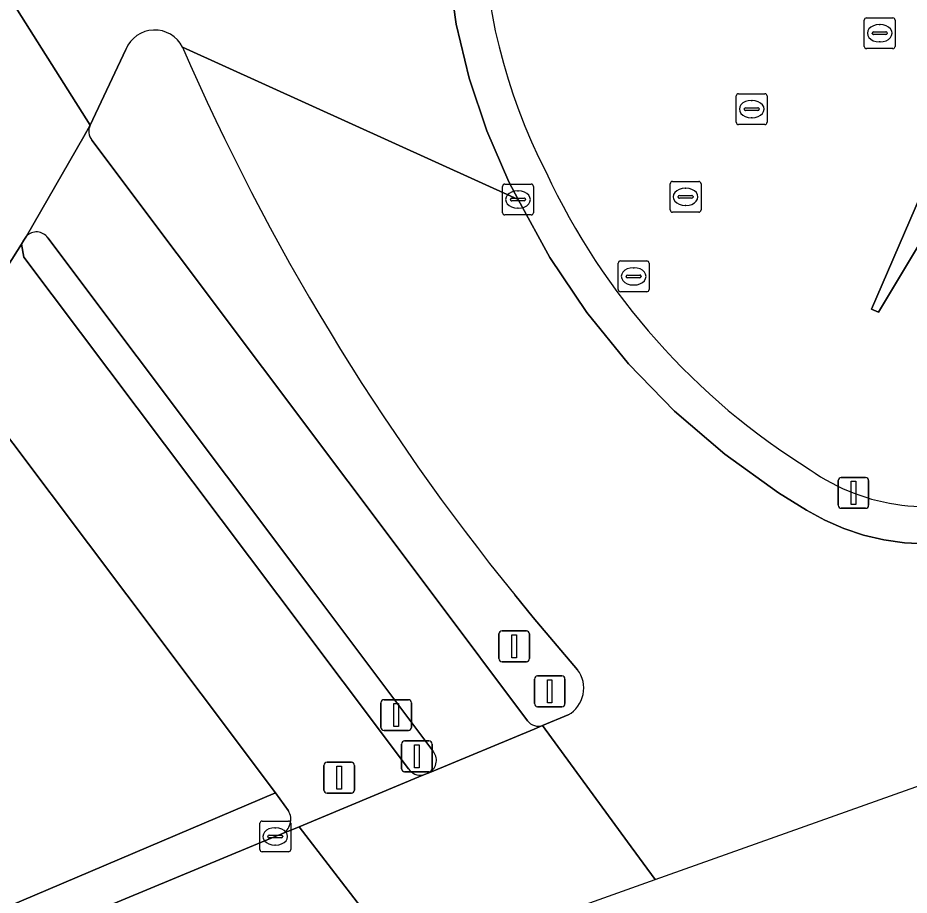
# Model space of a CAD drawing. Extents: x 159279 to 160377, y 384531 to 385888.
# Drawn here: x 160331.6 to 160360.53, y 384740.26 to 384768.73 of the extents above; entities that cross this region are included whole.
import ezdxf

# ---------------------------------------------------------------- set-up
doc = ezdxf.new("R2010")
doc.units = 0
for name, color, linetype in [('IMGEO_Berm_groen', 7, 'Continuous'), ('IMGEO_Berm_open', 7, 'Continuous'), ('IMGEO_Drukknoppaal', 7, 'Continuous'), ('IMGEO_Fietspad_open', 7, 'Continuous'), ('IMGEO_Kolk', 7, 'Continuous'), ('IMGEO_Lichtmast', 7, 'Continuous'), ('IMGEO_Rijbaan_regionaal_gesloten', 7, 'Continuous'), ('IMGEO_Rioolput', 7, 'Continuous'), ('IMGEO_Terreindeel_open', 7, 'Continuous'), ('IMGEO_Verkeerseiland_open', 7, 'Continuous'), ('IMGEO_Verkeersregelinstallatiepaal', 7, 'Continuous'), ('IMGEO_Voetpad_open', 7, 'Continuous')]:
    doc.layers.add(name, color=color, linetype=linetype)

msp = doc.modelspace()

# ---------------------------------------------------------------- linework, layer by layer
at = {"layer": 'IMGEO_Berm_groen'}
for points in [[(160374.184, 384757.758), (160368.333, 384773.858), (160359.535, 384759.178), (160359.305, 384759.276), (160365.497, 384773.592), (160350.876, 384779.412), (160350.96, 384779.667), (160366.476, 384775.835), (160367.212, 384776.944), (160366.184, 384779.773), (160359.114, 384790.928)], [(160335.135, 384750), (160330.188, 384756.579), (160326.511, 384750.683), (160326.074, 384750)], [(160319.231, 384740.503), (160311.893, 384731.647), (160339.968, 384743.573), (160335.135, 384750)]]:
    msp.add_lwpolyline(points, dxfattribs=at)
for centre, radius, start, end in [((160365.55, 384772.334), 18.885, 154.6438, 207.1532), ((160369.211, 384773.251), 22.577, 204.9846, 238.1991), ((160361.099, 384759.451), 6.585, 234.9083, 290.9657)]:
    msp.add_arc(centre, radius, start, end, dxfattribs=at)
at = {"layer": 'IMGEO_Berm_open'}
for points in [[(160331.881, 384761.646), (160331.796, 384761.511), (160331.717, 384761.386), (160331.799, 384760.957), (160340.041, 384750), (160344.283, 384744.36)], [(160345.071, 384744.941), (160341.274, 384750), (160332.575, 384761.589)], [(160344.75, 384744.152), (160344.968, 384744.243)]]:
    msp.add_lwpolyline(points, dxfattribs=at)
for centre, radius, start, end in [((160332.204, 384761.328), 0.453, 35.125, 135.4844), ((160344.729, 384744.635), 0.459, 301.4063, 41.8053), ((160344.68, 384744.622), 0.476, 213.4829, 278.5011)]:
    msp.add_arc(centre, radius, start, end, dxfattribs=at)
at = {"layer": 'IMGEO_Drukknoppaal'}
for p, q in [((160343.387, 384745.701), (160343.387, 384746.501)), ((160343.387, 384746.501), (160343.387, 384745.701)), ((160343.487, 384746.601), (160344.277, 384746.601)), ((160344.277, 384746.601), (160343.487, 384746.601)), ((160344.377, 384746.501), (160344.377, 384745.701)), ((160344.377, 384745.701), (160344.377, 384746.501)), ((160344.277, 384745.601), (160343.487, 384745.601)), ((160343.487, 384745.601), (160344.277, 384745.601))]:
    msp.add_line(p, q, dxfattribs=at)
msp.add_lwpolyline([(160343.807, 384746.476), (160343.957, 384746.476), (160343.957, 384745.726), (160343.807, 384745.726), (160343.807, 384746.476)], dxfattribs=at)
for centre, start, end in [((160343.487, 384746.501), 90, 180), ((160343.487, 384746.501), 90, 180), ((160344.277, 384746.501), 0, 90), ((160344.277, 384746.501), 360, 90), ((160343.487, 384745.701), 180, 270), ((160343.487, 384745.701), 180, 270), ((160344.277, 384745.701), 270, 0), ((160344.277, 384745.701), 270, 0)]:
    msp.add_arc(centre, 0.1, start, end, dxfattribs=at)
at = {"layer": 'IMGEO_Fietspad_open'}
for points in [[(160333.951, 384765.247), (160333.74, 384764.881), (160331.881, 384761.646)], [(160348.147, 384745.915), (160345.08, 384750), (160334.004, 384764.755)], [(160332.575, 384761.589), (160341.274, 384750), (160345.071, 384744.941)], [(160344.968, 384744.243), (160348.364, 384745.648), (160348.633, 384745.759)]]:
    msp.add_lwpolyline(points, dxfattribs=at)
for centre, radius, start, end in [((160334.371, 384765.043), 0.467, 154.1467, 218.1501), ((160332.204, 384761.328), 0.453, 35.125, 135.4844), ((160348.504, 384746.193), 0.453, 217.9084, 286.4996), ((160344.729, 384744.635), 0.459, 301.4063, 41.8053)]:
    msp.add_arc(centre, radius, start, end, dxfattribs=at)
at = {"layer": 'IMGEO_Kolk'}
for p, q in [((160347.334, 384762.405), (160347.334, 384763.257)), ((160347.409, 384763.331), (160348.261, 384763.331)), ((160348.335, 384763.257), (160348.335, 384762.405)), ((160347.822, 384763.111), (160347.847, 384763.111)), ((160347.593, 384762.825), (160347.593, 384762.837)), ((160348.031, 384762.788), (160347.633, 384762.788)), ((160347.636, 384762.874), (160348.034, 384762.874)), ((160348.077, 384762.837), (160348.077, 384762.825)), ((160347.845, 384762.551), (160347.82, 384762.551)), ((160348.261, 384762.331), (160347.409, 384762.331)), ((160339.457, 384741.737), (160339.457, 384742.589)), ((160339.532, 384742.663), (160340.384, 384742.663)), ((160339.945, 384742.443), (160339.97, 384742.443)), ((160340.458, 384742.589), (160340.458, 384741.737)), ((160339.716, 384742.157), (160339.716, 384742.169)), ((160340.154, 384742.12), (160339.756, 384742.12)), ((160339.759, 384742.206), (160340.157, 384742.206)), ((160340.2, 384742.169), (160340.2, 384742.157)), ((160339.968, 384741.883), (160339.943, 384741.883)), ((160340.384, 384741.663), (160339.532, 384741.663))]:
    msp.add_line(p, q, dxfattribs=at)
for points in [[(160347.334, 384762.405), (160347.334, 384763.257)], [(160347.409, 384763.331), (160348.261, 384763.331)], [(160348.335, 384763.257), (160348.335, 384762.405)], [(160348.261, 384762.331), (160347.409, 384762.331)], [(160339.457, 384741.737), (160339.457, 384742.589)], [(160339.532, 384742.663), (160340.384, 384742.663)], [(160340.458, 384742.589), (160340.458, 384741.737)], [(160340.384, 384741.663), (160339.532, 384741.663)]]:
    msp.add_lwpolyline(points, dxfattribs=at)
for centre, radius, start, end in [((160347.411, 384763.255), 0.0765, 91.552, 178.448), ((160347.411, 384763.255), 0.0765, 91.552, 178.448), ((160348.259, 384763.255), 0.0765, 1.552, 88.448), ((160348.259, 384763.255), 0.0765, 1.552, 88.448), ((160347.633, 384762.834), 0.0403, 85.8775, 175.7526), ((160347.63, 384762.824), 0.0366, 178.938, 274.7102), ((160348.034, 384762.831), 0.043, 264.8664, 352.4533), ((160348.038, 384762.836), 0.0386, 1.7309, 96.639), ((160347.411, 384762.407), 0.0765, 181.552, 268.448), ((160347.411, 384762.407), 0.0765, 181.552, 268.448), ((160348.259, 384762.407), 0.0765, 271.552, 358.448), ((160348.259, 384762.407), 0.0765, 271.552, 358.448), ((160339.534, 384742.587), 0.0765, 91.552, 178.448), ((160339.534, 384742.587), 0.0765, 91.552, 178.448), ((160340.382, 384742.587), 0.0765, 1.552, 88.448), ((160340.382, 384742.587), 0.0765, 1.552, 88.448), ((160339.756, 384742.166), 0.0403, 85.8775, 175.7526), ((160339.753, 384742.156), 0.0366, 178.938, 274.7102), ((160340.157, 384742.163), 0.043, 264.8664, 352.4533), ((160340.161, 384742.168), 0.0386, 1.7309, 96.639), ((160339.534, 384741.739), 0.0765, 181.552, 268.448), ((160339.534, 384741.739), 0.0765, 181.552, 268.448), ((160340.382, 384741.739), 0.0765, 271.552, 358.448), ((160340.382, 384741.739), 0.0765, 271.552, 358.448)]:
    msp.add_arc(centre, radius, start, end, dxfattribs=at)
for centre, major_axis, ratio, start_param, end_param in [((160347.821, 384762.831), (-0.387, 0.002), 0.722429, 4.712389, 7.853982), ((160347.846, 384762.831), (-0.39, 0.002), 0.717154, 1.570796, 4.712389), ((160339.944, 384742.163), (-0.387, 0.002), 0.722429, 4.712389, 7.853982), ((160339.969, 384742.163), (-0.39, 0.002), 0.717154, 1.570796, 4.712389)]:
    msp.add_ellipse(centre, major_axis=major_axis, ratio=ratio, start_param=start_param, end_param=end_param, dxfattribs=at)
at = {"layer": 'IMGEO_Lichtmast'}
for p, q in [((160347.317, 384748.834), (160348.107, 384748.834)), ((160348.107, 384748.834), (160347.317, 384748.834)), ((160347.217, 384747.934), (160347.217, 384748.734)), ((160347.217, 384748.734), (160347.217, 384747.934)), ((160348.207, 384748.734), (160348.207, 384747.934)), ((160348.207, 384747.934), (160348.207, 384748.734)), ((160348.107, 384747.834), (160347.317, 384747.834)), ((160347.317, 384747.834), (160348.107, 384747.834))]:
    msp.add_line(p, q, dxfattribs=at)
msp.add_lwpolyline([(160347.637, 384748.709), (160347.787, 384748.709), (160347.787, 384747.959), (160347.637, 384747.959), (160347.637, 384748.709)], dxfattribs=at)
for centre, start, end in [((160347.317, 384748.734), 90, 180), ((160347.317, 384748.734), 90, 180), ((160348.107, 384748.734), 0, 90), ((160348.107, 384748.734), 360, 90), ((160347.317, 384747.934), 180, 270), ((160347.317, 384747.934), 180, 270), ((160348.107, 384747.934), 270, 0), ((160348.107, 384747.934), 270, 0)]:
    msp.add_arc(centre, 0.1, start, end, dxfattribs=at)
at = {"layer": 'IMGEO_Rijbaan_regionaal_gesloten'}
for points in [[(160336.947, 384767.775), (160347.835, 384762.831), (160347.539, 384763.41), (160346.818, 384765.062), (160346.247, 384766.771), (160345.831, 384768.524), (160345.574, 384770.308), (160345.476, 384772.107), (160345.54, 384773.908), (160345.765, 384775.696), (160346.148, 384777.456), (160346.687, 384779.176), (160347.378, 384780.84), (160347.637, 384781.444), (160348.247, 384782.636), (160348.96, 384783.77), (160349.771, 384784.834), (160350.675, 384785.823), (160351.663, 384786.726), (160355.107, 384789.497), (160358.526, 384791.855)], [(160340.161, 384788.275), (160339.813, 384789.54), (160328.122, 384782.407), (160327.66, 384778.271), (160327.182, 384775.959), (160333.951, 384765.247), (160335.108, 384767.704)], [(160377.146, 384749.607), (160374.588, 384756.646), (160373.173, 384756.057), (160364.257, 384752.344), (160364.035, 384752.236), (160363.705, 384752.108), (160363.06, 384751.906), (160362.399, 384751.762), (160361.728, 384751.678), (160361.052, 384751.655), (160360.376, 384751.691), (160359.707, 384751.789), (160359.049, 384751.945), (160358.408, 384752.16), (160357.788, 384752.431), (160357.195, 384752.756), (160356.29, 384753.315), (160354.544, 384754.564), (160352.917, 384755.963), (160351.42, 384757.503), (160350.068, 384759.169), (160348.869, 384760.95), (160347.835, 384762.831), (160336.947, 384767.775)], [(160347.727, 384750), (160348.326, 384749.27), (160349.767, 384747.573)], [(160349.465, 384746.107), (160348.633, 384745.759), (160351.387, 384741.992), (160352.287, 384740.761), (160377.146, 384749.607)]]:
    msp.add_lwpolyline(points, dxfattribs=at)
for points in [[(160327.182, 384775.959), (160326.996, 384775), (160326.824, 384774.114), (160325.845, 384770.533), (160325.479, 384769.37), (160324.744, 384767.146), (160323.789, 384764.932), (160326.19, 384761.803), (160328.892, 384758.282), (160329.368, 384757.661), (160331.717, 384761.386), (160331.796, 384761.511), (160331.881, 384761.646), (160333.74, 384764.881), (160333.951, 384765.247)], [(160352.287, 384740.761), (160351.387, 384741.992), (160348.633, 384745.759), (160348.364, 384745.648), (160344.968, 384744.243), (160344.75, 384744.152), (160340.735, 384742.479), (160342.832, 384739.753), (160344.255, 384737.903), (160351.225, 384740.383)], [(160342.832, 384739.753), (160340.735, 384742.479), (160340.17, 384742.243), (160339.957, 384742.162), (160330.211, 384738.11), (160310.624, 384729.657), (160302.797, 384724.304), (160301.43, 384723.505)]]:
    msp.add_lwpolyline(points, close=True, dxfattribs=at)
for centre, radius, start, end in [((160336.044, 384767.324), 1.01, 26.5312, 157.8908), ((160407.541, 384798.432), 76.963, 203.47377, 218.99732), ((160348.973, 384746.973), 0.996, 299.6351, 37.0844)]:
    msp.add_arc(centre, radius, start, end, dxfattribs=at)
at = {"layer": 'IMGEO_Rioolput'}
for p, q in [((160359.148, 384768.728), (160360, 384768.728)), ((160359.073, 384767.802), (160359.073, 384768.654)), ((160359.561, 384768.508), (160359.586, 384768.508)), ((160360.074, 384768.654), (160360.074, 384767.802)), ((160359.332, 384768.222), (160359.332, 384768.234)), ((160359.77, 384768.185), (160359.372, 384768.185)), ((160359.375, 384768.271), (160359.773, 384768.271)), ((160359.816, 384768.234), (160359.816, 384768.222)), ((160359.584, 384767.948), (160359.559, 384767.948)), ((160360, 384767.728), (160359.148, 384767.728)), ((160354.919, 384765.34), (160354.919, 384766.192)), ((160354.994, 384766.266), (160355.846, 384766.266)), ((160355.92, 384766.192), (160355.92, 384765.34)), ((160355.407, 384766.046), (160355.432, 384766.046)), ((160355.178, 384765.76), (160355.178, 384765.772)), ((160355.616, 384765.723), (160355.218, 384765.723)), ((160355.221, 384765.809), (160355.619, 384765.809)), ((160355.662, 384765.772), (160355.662, 384765.76)), ((160355.846, 384765.266), (160354.994, 384765.266)), ((160355.43, 384765.486), (160355.405, 384765.486)), ((160352.773, 384762.493), (160352.773, 384763.345)), ((160352.848, 384763.419), (160353.7, 384763.419)), ((160353.774, 384763.345), (160353.774, 384762.493)), ((160353.032, 384762.913), (160353.032, 384762.925)), ((160353.075, 384762.962), (160353.473, 384762.962)), ((160353.261, 384763.199), (160353.286, 384763.199)), ((160353.516, 384762.925), (160353.516, 384762.913)), ((160353.47, 384762.876), (160353.072, 384762.876)), ((160353.284, 384762.639), (160353.259, 384762.639)), ((160353.7, 384762.419), (160352.848, 384762.419)), ((160351.087, 384759.912), (160351.087, 384760.764)), ((160351.162, 384760.838), (160352.014, 384760.838)), ((160351.575, 384760.618), (160351.6, 384760.618)), ((160352.088, 384760.764), (160352.088, 384759.912)), ((160351.346, 384760.332), (160351.346, 384760.344)), ((160351.389, 384760.381), (160351.787, 384760.381)), ((160351.83, 384760.344), (160351.83, 384760.332)), ((160351.784, 384760.295), (160351.386, 384760.295)), ((160351.598, 384760.058), (160351.573, 384760.058)), ((160352.014, 384759.838), (160351.162, 384759.838))]:
    msp.add_line(p, q, dxfattribs=at)
for points in [[(160359.148, 384768.728), (160360, 384768.728)], [(160359.073, 384767.802), (160359.073, 384768.654)], [(160360.074, 384768.654), (160360.074, 384767.802)], [(160360, 384767.728), (160359.148, 384767.728)], [(160354.919, 384765.34), (160354.919, 384766.192)], [(160354.994, 384766.266), (160355.846, 384766.266)], [(160355.92, 384766.192), (160355.92, 384765.34)], [(160355.846, 384765.266), (160354.994, 384765.266)], [(160352.773, 384762.493), (160352.773, 384763.345)], [(160352.848, 384763.419), (160353.7, 384763.419)], [(160353.774, 384763.345), (160353.774, 384762.493)], [(160353.7, 384762.419), (160352.848, 384762.419)], [(160351.087, 384759.912), (160351.087, 384760.764)], [(160351.162, 384760.838), (160352.014, 384760.838)], [(160352.088, 384760.764), (160352.088, 384759.912)], [(160352.014, 384759.838), (160351.162, 384759.838)]]:
    msp.add_lwpolyline(points, dxfattribs=at)
for centre, radius, start, end in [((160359.15, 384768.652), 0.0765, 91.552, 178.448), ((160359.15, 384768.652), 0.0765, 91.552, 178.448), ((160359.998, 384768.652), 0.0765, 1.552, 88.448), ((160359.998, 384768.652), 0.0765, 1.552, 88.448), ((160359.372, 384768.231), 0.0403, 85.8775, 175.7526), ((160359.369, 384768.221), 0.0366, 178.938, 274.7102), ((160359.773, 384768.228), 0.043, 264.8664, 352.4533), ((160359.777, 384768.233), 0.0386, 1.7309, 96.639), ((160359.15, 384767.804), 0.0765, 181.552, 268.448), ((160359.15, 384767.804), 0.0765, 181.552, 268.448), ((160359.998, 384767.804), 0.0765, 271.552, 358.448), ((160359.998, 384767.804), 0.0765, 271.552, 358.448), ((160354.996, 384766.19), 0.0765, 91.552, 178.448), ((160354.996, 384766.19), 0.0765, 91.552, 178.448), ((160355.844, 384766.19), 0.0765, 1.552, 88.448), ((160355.844, 384766.19), 0.0765, 1.552, 88.448), ((160355.218, 384765.769), 0.0403, 85.8775, 175.7526), ((160355.215, 384765.759), 0.0366, 178.938, 274.7102), ((160355.619, 384765.766), 0.043, 264.8664, 352.4533), ((160355.623, 384765.771), 0.0386, 1.7309, 96.639), ((160354.996, 384765.342), 0.0765, 181.552, 268.448), ((160354.996, 384765.342), 0.0765, 181.552, 268.448), ((160355.844, 384765.342), 0.0765, 271.552, 358.448), ((160355.844, 384765.342), 0.0765, 271.552, 358.448), ((160352.85, 384763.343), 0.0765, 91.552, 178.448), ((160352.85, 384763.343), 0.0765, 91.552, 178.448), ((160353.698, 384763.343), 0.0765, 1.552, 88.448), ((160353.698, 384763.343), 0.0765, 1.552, 88.448), ((160353.072, 384762.922), 0.0403, 85.8775, 175.7526), ((160353.477, 384762.924), 0.0386, 1.7309, 96.639), ((160353.069, 384762.912), 0.0366, 178.938, 274.7102), ((160353.473, 384762.919), 0.043, 264.8664, 352.4533), ((160352.85, 384762.495), 0.0765, 181.552, 268.448), ((160352.85, 384762.495), 0.0765, 181.552, 268.448), ((160353.698, 384762.495), 0.0765, 271.552, 358.448), ((160353.698, 384762.495), 0.0765, 271.552, 358.448), ((160351.164, 384760.762), 0.0765, 91.552, 178.448), ((160351.164, 384760.762), 0.0765, 91.552, 178.448), ((160352.012, 384760.762), 0.0765, 1.552, 88.448), ((160352.012, 384760.762), 0.0765, 1.552, 88.448), ((160351.386, 384760.341), 0.0403, 85.8775, 175.7526), ((160351.383, 384760.331), 0.0366, 178.938, 274.7102), ((160351.787, 384760.338), 0.043, 264.8664, 352.4533), ((160351.791, 384760.343), 0.0386, 1.7309, 96.639), ((160351.164, 384759.914), 0.0765, 181.552, 268.448), ((160351.164, 384759.914), 0.0765, 181.552, 268.448), ((160352.012, 384759.914), 0.0765, 271.552, 358.448), ((160352.012, 384759.914), 0.0765, 271.552, 358.448)]:
    msp.add_arc(centre, radius, start, end, dxfattribs=at)
for centre, major_axis, ratio, start_param, end_param in [((160359.56, 384768.228), (-0.387, 0.002), 0.722429, 4.712389, 7.853982), ((160359.585, 384768.228), (-0.39, 0.002), 0.717154, 1.570796, 4.712389), ((160355.406, 384765.766), (-0.387, 0.002), 0.722429, 4.712389, 7.853982), ((160355.431, 384765.766), (-0.39, 0.002), 0.717154, 1.570796, 4.712389), ((160353.26, 384762.919), (-0.387, 0.002), 0.722429, 4.712389, 7.853982), ((160353.285, 384762.919), (-0.39, 0.002), 0.717154, 1.570796, 4.712389), ((160351.574, 384760.338), (-0.387, 0.002), 0.722429, 4.712389, 7.853982), ((160351.599, 384760.338), (-0.39, 0.002), 0.717154, 1.570796, 4.712389)]:
    msp.add_ellipse(centre, major_axis=major_axis, ratio=ratio, start_param=start_param, end_param=end_param, dxfattribs=at)
at = {"layer": 'IMGEO_Terreindeel_open'}
msp.add_lwpolyline([(160368.333, 384773.858), (160367.212, 384776.944), (160366.476, 384775.835), (160350.96, 384779.667), (160350.876, 384779.412), (160365.497, 384773.592), (160359.305, 384759.276), (160359.535, 384759.178)], close=True, dxfattribs=at)
at = {"layer": 'IMGEO_Verkeerseiland_open'}
for points in [[(160345.574, 384770.308), (160345.831, 384768.524), (160346.247, 384766.771), (160346.818, 384765.062), (160347.539, 384763.41), (160347.835, 384762.831), (160348.869, 384760.95), (160350.068, 384759.169), (160351.42, 384757.503), (160352.917, 384755.963), (160354.544, 384754.564), (160356.29, 384753.315), (160357.195, 384752.756), (160357.788, 384752.431), (160358.408, 384752.16), (160359.049, 384751.945), (160359.707, 384751.789), (160360.376, 384751.691), (160361.052, 384751.655)], [(160335.108, 384767.704), (160333.951, 384765.247)], [(160334.004, 384764.755), (160345.08, 384750), (160348.147, 384745.915)], [(160349.767, 384747.573), (160348.326, 384749.27), (160347.727, 384750)], [(160348.633, 384745.759), (160349.465, 384746.107)], [(160340.385, 384742.991), (160339.968, 384743.573), (160311.893, 384731.647), (160319.231, 384740.503)], [(160282.024, 384714.104), (160301.43, 384723.505), (160302.797, 384724.304), (160310.624, 384729.657), (160330.211, 384738.11), (160339.957, 384742.162), (160340.17, 384742.243)]]:
    msp.add_lwpolyline(points, dxfattribs=at)
for centre, radius, start, end in [((160365.55, 384772.334), 18.885, 154.6438, 207.1532), ((160336.044, 384767.324), 1.01, 26.5312, 157.8908), ((160407.541, 384798.432), 76.963, 203.47377, 218.99732), ((160334.371, 384765.043), 0.467, 154.1467, 218.1501), ((160369.211, 384773.251), 22.577, 204.9846, 238.1991), ((160361.099, 384759.451), 6.585, 234.9083, 290.9657), ((160348.973, 384746.973), 0.996, 299.6351, 37.0844), ((160348.504, 384746.193), 0.453, 217.9084, 286.4996), ((160339.934, 384742.716), 0.528, 296.4993, 31.4279)]:
    msp.add_arc(centre, radius, start, end, dxfattribs=at)
at = {"layer": 'IMGEO_Verkeersregelinstallatiepaal'}
for p, q in [((160358.225, 384752.912), (160358.225, 384753.712)), ((160358.225, 384753.712), (160358.225, 384752.912)), ((160358.325, 384753.812), (160359.115, 384753.812)), ((160359.115, 384753.812), (160358.325, 384753.812)), ((160359.215, 384753.712), (160359.215, 384752.912)), ((160359.215, 384752.912), (160359.215, 384753.712)), ((160359.115, 384752.812), (160358.325, 384752.812)), ((160358.325, 384752.812), (160359.115, 384752.812)), ((160348.468, 384747.372), (160349.258, 384747.372)), ((160349.258, 384747.372), (160348.468, 384747.372)), ((160348.368, 384746.472), (160348.368, 384747.272)), ((160348.368, 384747.272), (160348.368, 384746.472)), ((160349.358, 384747.272), (160349.358, 384746.472)), ((160349.358, 384746.472), (160349.358, 384747.272)), ((160349.258, 384746.372), (160348.468, 384746.372)), ((160348.468, 384746.372), (160349.258, 384746.372)), ((160344.054, 384744.362), (160344.054, 384745.162)), ((160344.054, 384745.162), (160344.054, 384744.362)), ((160344.154, 384745.262), (160344.944, 384745.262)), ((160344.944, 384745.262), (160344.154, 384745.262)), ((160345.044, 384745.162), (160345.044, 384744.362)), ((160345.044, 384744.362), (160345.044, 384745.162)), ((160341.537, 384743.668), (160341.537, 384744.468)), ((160341.537, 384744.468), (160341.537, 384743.668)), ((160341.637, 384744.568), (160342.427, 384744.568)), ((160342.427, 384744.568), (160341.637, 384744.568)), ((160342.527, 384744.468), (160342.527, 384743.668)), ((160342.527, 384743.668), (160342.527, 384744.468)), ((160344.944, 384744.262), (160344.154, 384744.262)), ((160344.154, 384744.262), (160344.944, 384744.262)), ((160342.427, 384743.568), (160341.637, 384743.568)), ((160341.637, 384743.568), (160342.427, 384743.568))]:
    msp.add_line(p, q, dxfattribs=at)
for points in [[(160358.645, 384753.687), (160358.795, 384753.687), (160358.795, 384752.937), (160358.645, 384752.937), (160358.645, 384753.687)], [(160348.788, 384747.247), (160348.938, 384747.247), (160348.938, 384746.497), (160348.788, 384746.497), (160348.788, 384747.247)], [(160344.474, 384745.137), (160344.624, 384745.137), (160344.624, 384744.387), (160344.474, 384744.387), (160344.474, 384745.137)], [(160341.957, 384744.443), (160342.107, 384744.443), (160342.107, 384743.693), (160341.957, 384743.693), (160341.957, 384744.443)]]:
    msp.add_lwpolyline(points, dxfattribs=at)
for centre, start, end in [((160358.325, 384753.712), 90, 180), ((160358.325, 384753.712), 90, 180), ((160359.115, 384753.712), 0, 90), ((160359.115, 384753.712), 360, 90), ((160358.325, 384752.912), 180, 270), ((160358.325, 384752.912), 180, 270), ((160359.115, 384752.912), 270, 0), ((160359.115, 384752.912), 270, 0), ((160348.468, 384747.272), 90, 180), ((160348.468, 384747.272), 90, 180), ((160349.258, 384747.272), 0, 90), ((160349.258, 384747.272), 360, 90), ((160348.468, 384746.472), 180, 270), ((160348.468, 384746.472), 180, 270), ((160349.258, 384746.472), 270, 0), ((160349.258, 384746.472), 270, 0), ((160344.154, 384745.162), 90, 180), ((160344.154, 384745.162), 90, 180), ((160344.944, 384745.162), 0, 90), ((160344.944, 384745.162), 360, 90), ((160341.637, 384744.468), 90, 180), ((160341.637, 384744.468), 90, 180), ((160342.427, 384744.468), 0, 90), ((160342.427, 384744.468), 360, 90), ((160344.154, 384744.362), 180, 270), ((160344.154, 384744.362), 180, 270), ((160344.944, 384744.362), 270, 0), ((160344.944, 384744.362), 270, 0), ((160341.637, 384743.668), 180, 270), ((160341.637, 384743.668), 180, 270), ((160342.427, 384743.668), 270, 0), ((160342.427, 384743.668), 270, 0)]:
    msp.add_arc(centre, 0.1, start, end, dxfattribs=at)
at = {"layer": 'IMGEO_Voetpad_open'}
for points in [[(160331.799, 384760.957), (160331.717, 384761.386), (160329.368, 384757.661), (160328.977, 384757.04)], [(160344.283, 384744.36), (160340.041, 384750), (160331.799, 384760.957)], [(160329.788, 384757.114), (160330.188, 384756.579), (160335.135, 384750), (160339.968, 384743.573), (160340.385, 384742.991)], [(160340.17, 384742.243), (160340.735, 384742.479), (160344.75, 384744.152)]]:
    msp.add_lwpolyline(points, dxfattribs=at)
for centre, radius, start, end in [((160344.68, 384744.622), 0.476, 213.4829, 278.5011), ((160339.934, 384742.716), 0.528, 296.4993, 31.4279)]:
    msp.add_arc(centre, radius, start, end, dxfattribs=at)

doc.saveas('drawing.dxf')
